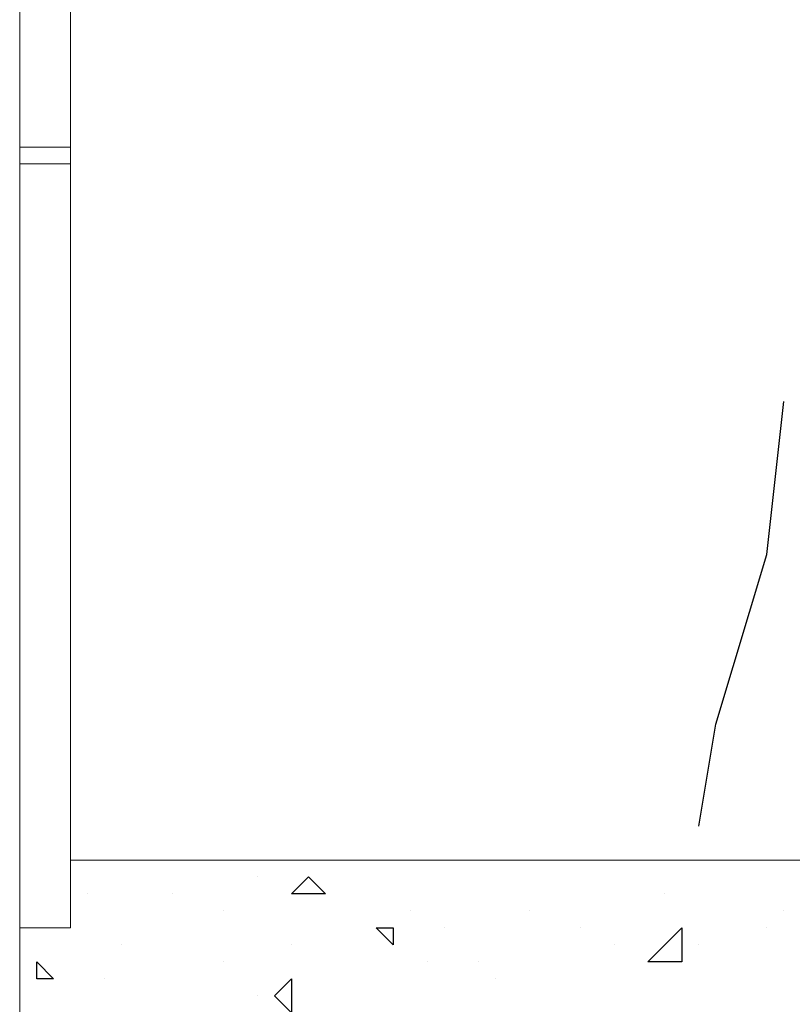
# Model space of a CAD drawing. Header units: metres. Extents: x 5.7 to 89.8, y 4 to 63.5.
# Tile 450 of 475: x 73.191 to 73.629, y 49.776 to 50.334. Entities that reach past the tile are written whole.
import ezdxf

# ---------------------------------------------------------------- set-up
doc = ezdxf.new("R2010")
doc.units = ezdxf.units.M
doc.header["$MEASUREMENT"] = 0
for name, color, linetype in [('PDF17_hatch', 7, 'Continuous'), ('PDF17_hatch-borshi', 7, 'Continuous'), ('PDF17_kaff', 7, 'Continuous'), ('PDF17_textt', 7, 'Continuous')]:
    doc.layers.add(name, color=color, linetype=linetype)

msp = doc.modelspace()

# ---------------------------------------------------------------- linework, layer by layer
at = {"layer": 'PDF17_hatch', "lineweight": 25}
for points in [[(73.38332, 49.85751), (73.38332, 49.85751)], [(73.32554, 49.84788), (73.32554, 49.84788)], [(73.22922, 49.83825), (73.22922, 49.83825)], [(73.27738, 49.83825), (73.27738, 49.83825)], [(73.55668, 49.83825), (73.55668, 49.83825)], [(73.30627, 49.82862), (73.30627, 49.82862)], [(73.41222, 49.82862), (73.41222, 49.82862)], [(73.47964, 49.82862), (73.47964, 49.82862)], [(73.6241, 49.82862), (73.6241, 49.82862)], [(73.43148, 49.81899), (73.43148, 49.81899)], [(73.50853, 49.81899), (73.50853, 49.81899)], [(73.61447, 49.81899), (73.61447, 49.81899)], [(73.24849, 49.80936), (73.24849, 49.80936)], [(73.3448, 49.80936), (73.3448, 49.80936)], [(73.52779, 49.80936), (73.52779, 49.80936)], [(73.57595, 49.80936), (73.57595, 49.80936)], [(73.30627, 49.79972), (73.30627, 49.79972)], [(73.42185, 49.79972), (73.42185, 49.79972)], [(73.45074, 49.79972), (73.45074, 49.79972)], [(73.55668, 49.79972), (73.55668, 49.79972)], [(73.23886, 49.79009), (73.23886, 49.79009)], [(73.46037, 49.79009), (73.46037, 49.79009)], [(73.32554, 49.78046), (73.32554, 49.78046)]]:
    msp.add_lwpolyline(points, dxfattribs=at)
for points in [[(73.36406, 49.83825), (73.3448, 49.83825), (73.35443, 49.84788)], [(73.40259, 49.81899), (73.40259, 49.80936), (73.39295, 49.81899)], [(73.56632, 49.79972), (73.54705, 49.79972), (73.56632, 49.81899)], [(73.20033, 49.79972), (73.20996, 49.79009), (73.20033, 49.79009)], [(73.3448, 49.79009), (73.3448, 49.77083), (73.33517, 49.78046)]]:
    msp.add_lwpolyline(points, close=True, dxfattribs=at)
at = {"layer": 'PDF17_hatch-borshi', "lineweight": 18}
for points in [[(73.1907, 50.32944), (73.1907, 50.32944)], [(73.1907, 50.32944), (73.1907, 50.32944)], [(73.1907, 50.32944), (73.1907, 50.32944)], [(73.1907, 50.31981), (73.1907, 50.31981)], [(73.1907, 50.31981), (73.1907, 50.31981)], [(73.1907, 50.31018), (73.1907, 50.31018)], [(73.1907, 50.31018), (73.1907, 50.31018)], [(73.1907, 50.31018), (73.1907, 50.31018)], [(73.1907, 50.31018), (73.1907, 50.31018)], [(73.1907, 50.30055), (73.1907, 50.30055)], [(73.1907, 50.30055), (73.1907, 50.30055)], [(73.1907, 50.30055), (73.1907, 50.30055)], [(73.1907, 50.30055), (73.1907, 50.30055)], [(73.1907, 50.30055), (73.1907, 50.30055)], [(73.1907, 50.29092), (73.1907, 50.29092)], [(73.1907, 50.29092), (73.1907, 50.29092)], [(73.1907, 50.29092), (73.1907, 50.29092)], [(73.1907, 50.29092), (73.1907, 50.29092)], [(73.1907, 50.28128), (73.1907, 50.28128)], [(73.1907, 50.28128), (73.1907, 50.28128)], [(73.1907, 50.28128), (73.1907, 50.28128)], [(73.1907, 50.28128), (73.1907, 50.28128)], [(73.1907, 50.27165), (73.1907, 50.27165)], [(73.1907, 50.27165), (73.1907, 50.27165)], [(73.1907, 50.27165), (73.1907, 50.27165)], [(73.1907, 50.27165), (73.1907, 50.27165)], [(73.1907, 50.26202), (73.1907, 50.26202)], [(73.1907, 50.26202), (73.1907, 50.26202)], [(73.1907, 50.26202), (73.1907, 50.26202)], [(73.1907, 50.26202), (73.1907, 50.26202)], [(73.1907, 50.25239), (73.1907, 50.25239)], [(73.1907, 50.25239), (73.1907, 50.25239)], [(73.1907, 50.25239), (73.1907, 50.25239)], [(73.1907, 50.24276), (73.1907, 50.24276)], [(73.1907, 50.24276), (73.1907, 50.24276)], [(73.1907, 50.24276), (73.1907, 50.24276)], [(73.1907, 50.23313), (73.1907, 50.23313)], [(73.1907, 50.23313), (73.1907, 50.23313)], [(73.1907, 50.23313), (73.1907, 50.23313)], [(73.1907, 50.23313), (73.1907, 50.23313)], [(73.1907, 50.2235), (73.1907, 50.2235)], [(73.1907, 50.2235), (73.1907, 50.2235)], [(73.1907, 50.2235), (73.1907, 50.2235)], [(73.1907, 50.21387), (73.1907, 50.21387)], [(73.1907, 50.21387), (73.1907, 50.21387)], [(73.1907, 50.21387), (73.1907, 50.21387)], [(73.1907, 50.21387), (73.1907, 50.21387)], [(73.1907, 50.20424), (73.1907, 50.20424)], [(73.1907, 50.20424), (73.1907, 50.20424)], [(73.1907, 50.20424), (73.1907, 50.20424)], [(73.1907, 50.20424), (73.1907, 50.20424)], [(73.1907, 50.1946), (73.1907, 50.1946)], [(73.1907, 50.1946), (73.1907, 50.1946)], [(73.1907, 50.1946), (73.1907, 50.1946)], [(73.1907, 50.18497), (73.1907, 50.18497)], [(73.1907, 50.18497), (73.1907, 50.18497)], [(73.1907, 50.18497), (73.1907, 50.18497)], [(73.1907, 50.18497), (73.1907, 50.18497)], [(73.1907, 50.17534), (73.1907, 50.17534)], [(73.1907, 50.17534), (73.1907, 50.17534)], [(73.1907, 50.17534), (73.1907, 50.17534)], [(73.1907, 50.16571), (73.1907, 50.16571)], [(73.1907, 50.16571), (73.1907, 50.16571)], [(73.1907, 50.16571), (73.1907, 50.16571)], [(73.1907, 50.16571), (73.1907, 50.16571)], [(73.1907, 50.15608), (73.1907, 50.15608)], [(73.1907, 50.15608), (73.1907, 50.15608)], [(73.1907, 50.15608), (73.1907, 50.15608)], [(73.1907, 50.14645), (73.1907, 50.14645)], [(73.1907, 50.14645), (73.1907, 50.14645)], [(73.1907, 50.14645), (73.1907, 50.14645)], [(73.1907, 50.14645), (73.1907, 50.14645)], [(73.1907, 50.13682), (73.1907, 50.13682)], [(73.1907, 50.13682), (73.1907, 50.13682)], [(73.1907, 50.13682), (73.1907, 50.13682)], [(73.1907, 50.13682), (73.1907, 50.13682)], [(73.1907, 50.12719), (73.1907, 50.12719)], [(73.1907, 50.12719), (73.1907, 50.12719)], [(73.1907, 50.12719), (73.1907, 50.12719)], [(73.1907, 50.11755), (73.1907, 50.11755)], [(73.1907, 50.11755), (73.1907, 50.11755)], [(73.1907, 50.11755), (73.1907, 50.11755)], [(73.1907, 50.11755), (73.1907, 50.11755)], [(73.1907, 50.10792), (73.1907, 50.10792)], [(73.1907, 50.10792), (73.1907, 50.10792)], [(73.1907, 50.10792), (73.1907, 50.10792)], [(73.1907, 50.09829), (73.1907, 50.09829)], [(73.1907, 50.09829), (73.1907, 50.09829)], [(73.1907, 50.09829), (73.1907, 50.09829)], [(73.1907, 50.09829), (73.1907, 50.09829)], [(73.1907, 50.08866), (73.1907, 50.08866)], [(73.1907, 50.08866), (73.1907, 50.08866)], [(73.1907, 50.07903), (73.1907, 50.07903)], [(73.1907, 50.07903), (73.1907, 50.07903)], [(73.1907, 50.07903), (73.1907, 50.07903)], [(73.1907, 50.07903), (73.1907, 50.07903)], [(73.1907, 50.07903), (73.1907, 50.07903)], [(73.1907, 50.0694), (73.1907, 50.0694)], [(73.1907, 50.0694), (73.1907, 50.0694)], [(73.1907, 50.0694), (73.1907, 50.0694)], [(73.1907, 50.05977), (73.1907, 50.05977)], [(73.1907, 50.05977), (73.1907, 50.05977)], [(73.1907, 50.05977), (73.1907, 50.05977)], [(73.1907, 50.05977), (73.1907, 50.05977)], [(73.1907, 50.05014), (73.1907, 50.05014)], [(73.1907, 50.05014), (73.1907, 50.05014)], [(73.1907, 50.05014), (73.1907, 50.05014)], [(73.1907, 50.05014), (73.1907, 50.05014)], [(73.1907, 50.05014), (73.1907, 50.05014)], [(73.1907, 50.0405), (73.1907, 50.0405)], [(73.1907, 50.0405), (73.1907, 50.0405)], [(73.1907, 50.0405), (73.1907, 50.0405)], [(73.1907, 50.0405), (73.1907, 50.0405)], [(73.1907, 50.03087), (73.1907, 50.03087)], [(73.1907, 50.03087), (73.1907, 50.03087)], [(73.1907, 50.03087), (73.1907, 50.03087)], [(73.1907, 50.02124), (73.1907, 50.02124)], [(73.1907, 50.02124), (73.1907, 50.02124)], [(73.1907, 50.02124), (73.1907, 50.02124)], [(73.1907, 50.01161), (73.1907, 50.01161)], [(73.1907, 50.01161), (73.1907, 50.01161)], [(73.1907, 50.01161), (73.1907, 50.01161)], [(73.1907, 50.01161), (73.1907, 50.01161)], [(73.1907, 50.00198), (73.1907, 50.00198)], [(73.1907, 50.00198), (73.1907, 50.00198)], [(73.1907, 49.99235), (73.1907, 49.99235)], [(73.1907, 49.99235), (73.1907, 49.99235)], [(73.1907, 49.99235), (73.1907, 49.99235)], [(73.1907, 49.99235), (73.1907, 49.99235)], [(73.1907, 49.99235), (73.1907, 49.99235)], [(73.1907, 49.98272), (73.1907, 49.98272)], [(73.1907, 49.98272), (73.1907, 49.98272)], [(73.1907, 49.98272), (73.1907, 49.98272)], [(73.1907, 49.97309), (73.1907, 49.97309)], [(73.1907, 49.97309), (73.1907, 49.97309)], [(73.1907, 49.97309), (73.1907, 49.97309)], [(73.1907, 49.96346), (73.1907, 49.96346)], [(73.1907, 49.96346), (73.1907, 49.96346)], [(73.1907, 49.96346), (73.1907, 49.96346)], [(73.1907, 49.95382), (73.1907, 49.95382)], [(73.1907, 49.95382), (73.1907, 49.95382)], [(73.1907, 49.95382), (73.1907, 49.95382)], [(73.1907, 49.95382), (73.1907, 49.95382)], [(73.1907, 49.94419), (73.1907, 49.94419)], [(73.1907, 49.94419), (73.1907, 49.94419)], [(73.1907, 49.94419), (73.1907, 49.94419)], [(73.1907, 49.93456), (73.1907, 49.93456)], [(73.1907, 49.93456), (73.1907, 49.93456)], [(73.1907, 49.93456), (73.1907, 49.93456)], [(73.1907, 49.93456), (73.1907, 49.93456)], [(73.1907, 49.92493), (73.1907, 49.92493)], [(73.1907, 49.92493), (73.1907, 49.92493)], [(73.1907, 49.92493), (73.1907, 49.92493)], [(73.1907, 49.92493), (73.1907, 49.92493)], [(73.1907, 49.9153), (73.1907, 49.9153)], [(73.1907, 49.9153), (73.1907, 49.9153)], [(73.1907, 49.9153), (73.1907, 49.9153)], [(73.1907, 49.9153), (73.1907, 49.9153)], [(73.1907, 49.9153), (73.1907, 49.9153)], [(73.1907, 49.90567), (73.1907, 49.90567)], [(73.1907, 49.89604), (73.1907, 49.89604)], [(73.1907, 49.89604), (73.1907, 49.89604)], [(73.1907, 49.89604), (73.1907, 49.89604)], [(73.1907, 49.89604), (73.1907, 49.89604)], [(73.1907, 49.89604), (73.1907, 49.89604)], [(73.1907, 49.88641), (73.1907, 49.88641)], [(73.1907, 49.88641), (73.1907, 49.88641)], [(73.1907, 49.88641), (73.1907, 49.88641)], [(73.1907, 49.87677), (73.1907, 49.87677)], [(73.1907, 49.87677), (73.1907, 49.87677)], [(73.1907, 49.87677), (73.1907, 49.87677)], [(73.1907, 49.87677), (73.1907, 49.87677)], [(73.1907, 49.86714), (73.1907, 49.86714)], [(73.1907, 49.86714), (73.1907, 49.86714)], [(73.1907, 49.86714), (73.1907, 49.86714)], [(73.1907, 49.86714), (73.1907, 49.86714)], [(73.1907, 49.85751), (73.1907, 49.85751)], [(73.1907, 49.85751), (73.1907, 49.85751)], [(73.1907, 49.85751), (73.1907, 49.85751)], [(73.1907, 49.85751), (73.1907, 49.85751)], [(73.1907, 49.85751), (73.1907, 49.85751)], [(73.1907, 49.84788), (73.1907, 49.84788)], [(73.1907, 49.84788), (73.1907, 49.84788)], [(73.1907, 49.84788), (73.1907, 49.84788)], [(73.1907, 49.83825), (73.1907, 49.83825)], [(73.1907, 49.83825), (73.1907, 49.83825)], [(73.1907, 49.83825), (73.1907, 49.83825)], [(73.1907, 49.83825), (73.1907, 49.83825)], [(73.1907, 49.82862), (73.1907, 49.82862)], [(73.1907, 49.82862), (73.1907, 49.82862)], [(73.1907, 49.82862), (73.1907, 49.82862)], [(73.1907, 49.81899), (73.1907, 49.81899)], [(73.1907, 49.81899), (73.1907, 49.81899)], [(73.1907, 49.80936), (73.1907, 49.80936)], [(73.1907, 49.80936), (73.1907, 49.80936)], [(73.1907, 49.80936), (73.1907, 49.80936)], [(73.1907, 49.80936), (73.1907, 49.80936)], [(73.1907, 49.79972), (73.1907, 49.79972)], [(73.1907, 49.79972), (73.1907, 49.79972)], [(73.1907, 49.79972), (73.1907, 49.79972)], [(73.1907, 49.79009), (73.1907, 49.79009)], [(73.1907, 49.79009), (73.1907, 49.79009)], [(73.1907, 49.79009), (73.1907, 49.79009)], [(73.1907, 49.79009), (73.1907, 49.79009)], [(73.1907, 49.78046), (73.1907, 49.78046)], [(73.1907, 49.78046), (73.1907, 49.78046)], [(73.1907, 49.78046), (73.1907, 49.78046)]]:
    msp.add_lwpolyline(points, dxfattribs=at)
at = {"layer": 'PDF17_kaff', "lineweight": 20}
for points in [[(73.1907, 52.00527), (73.1907, 49.70341)], [(73.1907, 50.47391), (73.21959, 50.47391), (73.21959, 50.26202), (73.1907, 50.26202)], [(73.21959, 50.26202), (73.21959, 50.25239)], [(73.1907, 50.25239), (73.21959, 50.25239), (73.21959, 49.9153)], [(73.21959, 50.12719), (73.21959, 49.81899), (73.1907, 49.81899)], [(74.80874, 49.85751), (74.80874, 48.91365), (75.03989, 48.91365), (75.03989, 49.70341), (74.96284, 49.85751), (73.21959, 49.85751)]]:
    msp.add_lwpolyline(points, dxfattribs=at)
at = {"layer": 'PDF17_textt', "lineweight": 30}
msp.add_lwpolyline([(73.57595, 49.87677), (73.58558, 49.93456), (73.61447, 50.03087), (73.6241, 50.11755)], dxfattribs=at)

doc.saveas('drawing.dxf')
